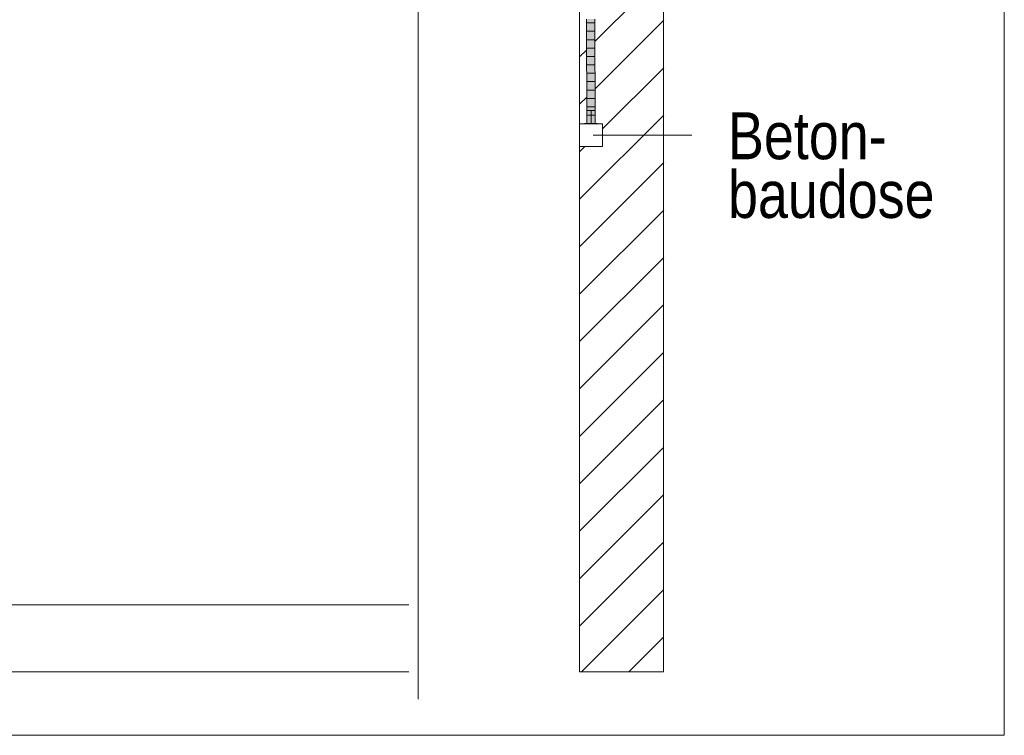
# Model space of a CAD drawing. Extents: x -620 to 300, y 62 to 1107.
# Tile 283 of 288: x 238 to 268, y 888 to 909. Entities that reach past the tile are written whole.
import ezdxf
from ezdxf.lldxf.tags import DXFTag

# ---------------------------------------------------------------- set-up
doc = ezdxf.new("R2010")
doc.units = 0
doc.layers.get('0').update_dxf_attribs({"lineweight": 35})
for name, color, linetype, lineweight, true_color in [('E_Betonbaudose', 1, 'Continuous', 13, 0xff0000), ('E_Detail_Beschriftung', 7, 'Continuous', 13, 0x009900), ('E_Detail_Wandschraffur', 7, 'Continuous', 5, 0xc0c0c0), ('E_Leerrohr 25-A06G9G0X8I', 7, 'Continuous', 9, 0xff8000), ('E_Leerrohr 25-Shading', 7, 'Continuous', 9, 0xff8000)]:
    doc.layers.add(name, color=color, linetype=linetype, lineweight=lineweight, true_color=true_color)
doc.layers.add('E_Detail_Linie_Text_Bem', color=7, linetype='Continuous', lineweight=13)
doc.styles.get("Standard").update_dxf_attribs({"font": 'ARIALN.TTF'})
tags = doc.linetypes.add('fein_strichliert', pattern=[4, 1, -2, 1]).pattern_tags.tags
tags[8:9] = [DXFTag(74, 4), DXFTag(75, 0), DXFTag(340, '0'), DXFTag(46, 0.0), DXFTag(50, 0.0), DXFTag(44, 0.0), DXFTag(45, 0.0)]
tags[6:7] = [DXFTag(74, 4), DXFTag(75, 0), DXFTag(340, '0'), DXFTag(46, 0.0), DXFTag(50, 0.0), DXFTag(44, 0.0), DXFTag(45, 0.0)]
tags[4:5] = [DXFTag(74, 4), DXFTag(75, 0), DXFTag(340, '0'), DXFTag(46, 0.0), DXFTag(50, 0.0), DXFTag(44, 0.0), DXFTag(45, 0.0)]
tags = doc.linetypes.add('fein_strichliert-A06G9G0V8I', pattern=[4, 1, -2, 1]).pattern_tags.tags
tags[8:9] = [DXFTag(74, 4), DXFTag(75, 0), DXFTag(340, '0'), DXFTag(46, 0.0), DXFTag(50, 0.0), DXFTag(44, 0.0), DXFTag(45, 0.0)]
tags[6:7] = [DXFTag(74, 4), DXFTag(75, 0), DXFTag(340, '0'), DXFTag(46, 0.0), DXFTag(50, 0.0), DXFTag(44, 0.0), DXFTag(45, 0.0)]
tags[4:5] = [DXFTag(74, 4), DXFTag(75, 0), DXFTag(340, '0'), DXFTag(46, 0.0), DXFTag(50, 0.0), DXFTag(44, 0.0), DXFTag(45, 0.0)]
tags = doc.linetypes.add('STRICHPUNKT2-A06G9G0Y8I', pattern=[12.7, 6.35, -3.175, 0, -3.175]).pattern_tags.tags
tags[10:11] = [DXFTag(74, 4), DXFTag(75, 0), DXFTag(340, '0'), DXFTag(46, 0.0), DXFTag(50, 0.0), DXFTag(44, 0.0), DXFTag(45, 0.0)]
tags[8:9] = [DXFTag(74, 4), DXFTag(75, 0), DXFTag(340, '0'), DXFTag(46, 0.0), DXFTag(50, 0.0), DXFTag(44, 0.0), DXFTag(45, 0.0)]
tags[6:7] = [DXFTag(74, 4), DXFTag(75, 0), DXFTag(340, '0'), DXFTag(46, 0.0), DXFTag(50, 0.0), DXFTag(44, 0.0), DXFTag(45, 0.0)]
tags[4:5] = [DXFTag(74, 4), DXFTag(75, 0), DXFTag(340, '0'), DXFTag(46, 0.0), DXFTag(50, 0.0), DXFTag(44, 0.0), DXFTag(45, 0.0)]

# ---------------------------------------------------------------- blocks, each defined once
blk = doc.blocks.new('Shading-A06G9FMN8I', base_point=(255.395, 758.478))
at = {"layer": 'E_Leerrohr 25-Shading', "color": 43, "true_color": 0xd7ab7f}
for points in [[(255.277, 906.312), (255.314, 906.312), (255.264, 909.425), (255.301, 909.425)], [(255.478, 909.425), (255.491, 906.312), (255.505, 909.425), (255.527, 906.312)], [(255.527, 906.312), (255.514, 909.425), (255.505, 909.425)]]:
    blk.add_solid(points, dxfattribs=at)
at = {"layer": 'E_Leerrohr 25-Shading', "color": 31, "true_color": 0xfabd7f}
for points in [[(255.314, 906.312), (255.402, 906.312), (255.301, 909.425), (255.389, 909.425)], [(255.389, 909.425), (255.402, 906.312), (255.399, 909.425)], [(255.399, 909.425), (255.402, 906.312), (255.412, 909.425)], [(255.402, 906.312), (255.491, 906.312), (255.412, 909.425), (255.478, 909.425)]]:
    blk.add_solid(points, dxfattribs=at)
at = {"layer": 'E_Leerrohr 25-Shading', "color": 31, "true_color": 0xecb67f}
for points in [[(255.402, 906.706), (255.277, 906.706), (255.402, 906.312), (255.277, 906.312)], [(255.527, 906.706), (255.402, 906.706), (255.527, 906.312), (255.402, 906.312)], [(255.402, 906.312), (255.212, 906.312), (255.402, 906.306), (255.212, 906.306)], [(255.435, 906.312), (255.402, 906.312), (255.435, 906.306), (255.402, 906.306)], [(255.592, 906.306), (255.592, 906.312), (255.435, 906.306), (255.435, 906.312)]]:
    blk.add_solid(points, dxfattribs=at)
blk = doc.blocks.new('Referenz-A06G9G138I')
at = {"layer": 'E_Betonbaudose', "linetype": 'Continuous', "ltscale": 0.13}
for p, q in [((255.062, 905.626), (255.062, 906.306)), ((255.062, 906.306), (255.742, 906.306)), ((255.742, 906.306), (255.742, 905.626)), ((255.742, 905.626), (255.062, 905.626))]:
    blk.add_line(p, q, dxfattribs=at)
at = {"layer": 'E_Detail_Linie_Text_Bem', "linetype": 'fein_strichliert-A06G9G0V8I', "ltscale": 0.65}
for p, q in [((267.715, 888.077), (267.715, 949.393)), ((250.253, 889.158), (250.253, 942.037)), ((204.946, 888.077), (264.689, 888.077)), ((264.689, 888.077), (267.715, 888.077))]:
    blk.add_line(p, q, dxfattribs=at)
at = {"layer": 'E_Detail_Linie_Text_Bem', "linetype": 'Continuous', "ltscale": 0.13}
for p, q in [((257.562, 929.966), (257.562, 889.966)), ((255.062, 889.966), (255.062, 917.966)), ((212.962, 891.966), (249.975, 891.966)), ((212.962, 889.966), (249.975, 889.966)), ((257.562, 889.966), (255.062, 889.966))]:
    blk.add_line(p, q, dxfattribs=at)
at = {"layer": 'E_Detail_Linie_Text_Bem', "color": 0, "linetype": 'Continuous', "ltscale": 0.13}
blk.add_line((255.468, 905.966), (258.406, 905.966), dxfattribs=at)
at = {"layer": 'E_Detail_Wandschraffur', "linetype": 'fein_strichliert', "ltscale": 0.13}
for p, q in [((255.527, 908.764), (257.57, 910.807)), ((255.062, 908.299), (255.273, 908.51)), ((255.742, 906.151), (257.569, 907.977)), ((255.062, 905.471), (255.218, 905.626)), ((255.062, 902.642), (257.568, 905.148)), ((255.062, 899.814), (257.567, 902.318)), ((255.062, 896.986), (257.566, 899.489)), ((255.062, 894.157), (257.565, 896.66)), ((255.062, 891.329), (257.564, 893.83)), ((256.528, 889.966), (257.563, 891.001))]:
    blk.add_line(p, q, dxfattribs=at)
at = {"layer": 'E_Detail_Wandschraffur', "linetype": 'ByBlock', "ltscale": 0.13}
for p, q in [((255.527, 907.35), (257.569, 909.392)), ((255.062, 906.885), (255.275, 907.098)), ((255.062, 904.057), (257.568, 906.562)), ((255.062, 901.228), (257.567, 903.733)), ((255.062, 898.4), (257.566, 900.904)), ((255.062, 895.571), (257.565, 898.074)), ((255.062, 892.743), (257.564, 895.245)), ((255.114, 889.966), (257.563, 892.415))]:
    blk.add_line(p, q, dxfattribs=at)
at = {"layer": 'E_Leerrohr 25-A06G9G0X8I', "linetype": 'Continuous', "ltscale": 0.13}
for p, q in [((255.277, 906.312), (255.264, 909.425)), ((255.527, 906.312), (255.514, 909.425)), ((255.507, 909.312), (255.272, 909.312)), ((255.508, 909.062), (255.273, 909.062)), ((255.51, 908.812), (255.275, 908.812)), ((255.511, 908.562), (255.276, 908.562)), ((255.512, 908.312), (255.277, 908.312)), ((255.513, 908.062), (255.278, 908.062)), ((255.514, 907.812), (255.279, 907.812)), ((255.515, 907.562), (255.28, 907.562)), ((255.516, 907.312), (255.281, 907.312)), ((255.517, 907.062), (255.282, 907.062)), ((255.518, 906.812), (255.283, 906.812)), ((255.277, 906.706), (255.277, 906.312)), ((255.351, 906.706), (255.277, 906.706)), ((255.519, 906.562), (255.284, 906.562)), ((255.454, 906.706), (255.351, 906.706)), ((255.527, 906.706), (255.454, 906.706)), ((255.527, 906.312), (255.527, 906.706)), ((255.212, 906.312), (255.212, 906.306)), ((255.324, 906.312), (255.212, 906.312)), ((255.324, 906.306), (255.212, 906.306)), ((255.351, 906.312), (255.277, 906.312)), ((255.527, 906.312), (255.277, 906.312)), ((255.481, 906.312), (255.324, 906.312)), ((255.481, 906.306), (255.324, 906.306)), ((255.454, 906.312), (255.351, 906.312)), ((255.527, 906.312), (255.454, 906.312)), ((255.592, 906.312), (255.481, 906.312)), ((255.592, 906.306), (255.481, 906.306)), ((255.592, 906.306), (255.592, 906.312))]:
    blk.add_line(p, q, dxfattribs=at)
at = {"layer": 'E_Leerrohr 25-A06G9G0X8I', "linetype": 'STRICHPUNKT2-A06G9G0Y8I', "lineweight": 5, "ltscale": 0.13}
blk.add_line((255.402, 906.312), (255.402, 906.706), dxfattribs=at)
at = {"layer": 'E_Detail_Beschriftung', "linetype": 'Continuous', "ltscale": 0.13, "char_height": 1.4, "attachment_point": 1}
for s, insert in [('{\\fArial Narrow;Beton-}', (259.484, 906.649)), ('{\\fArial Narrow;baudose}', (259.484, 904.899))]:
    blk.add_mtext(s, dxfattribs=dict(at, insert=insert))

msp = doc.modelspace()

# ---------------------------------------------------------------- block references
at = {"color": 8, "lineweight": 25, "ltscale": 0.25, "true_color": 0x808080}
msp.add_blockref('Referenz-A06G9G138I', (0, 0), dxfattribs=at)
msp.add_blockref('Shading-A06G9FMN8I', (255.395, 758.478))

doc.saveas('drawing.dxf')
